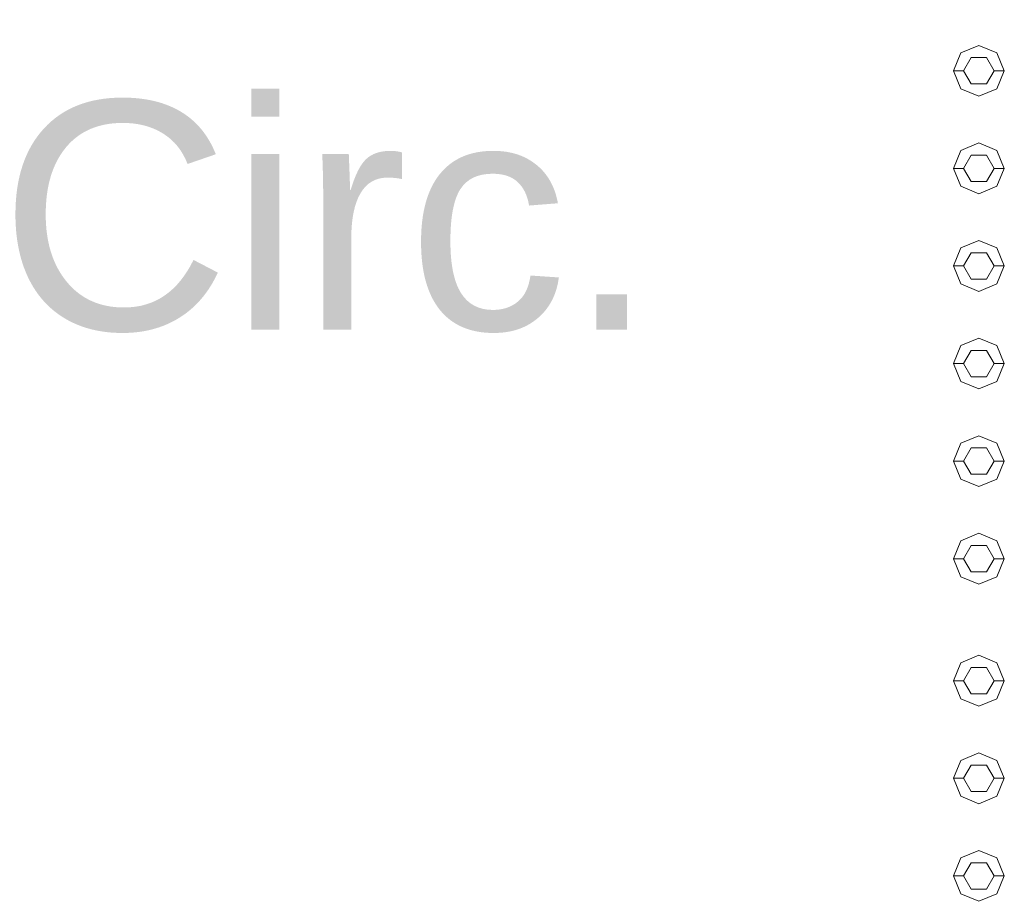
# Model space of a CAD drawing. Header units: millimetres. Extents: x 321 to 585, y -277 to 9.
# Tile 747 of 1056: x 353.409 to 354.377, y -30.262 to -29.395. Entities that reach past the tile are written whole.
import ezdxf

# ---------------------------------------------------------------- set-up
doc = ezdxf.new("R2010")
doc.units = ezdxf.units.MM
doc.header["$MEASUREMENT"] = 0
doc.linetypes.add('NULL', pattern=[0])
doc.layers.add('Ambiente-Textos', color=251, linetype='Continuous', lineweight=5)
doc.layers.add('IFC-Elemento construtivo genérico-Contorno', color=253, linetype='Continuous', lineweight=5)
doc.styles.add('Arial', font='arial.ttf')

msp = doc.modelspace()

# ---------------------------------------------------------------- linework, layer by layer
at = {"layer": 'IFC-Elemento construtivo genérico-Contorno', "lineweight": 5}
for p, q in [((354.33427, -29.42745), (354.35195, -29.42014)), ((354.35195, -29.42014), (354.36963, -29.42745)), ((354.32695, -29.44514), (354.33427, -29.42745)), ((354.33695, -29.44514), (354.34445, -29.43214)), ((354.34445, -29.43214), (354.35945, -29.43214)), ((354.35945, -29.43214), (354.36695, -29.44514)), ((354.36963, -29.42745), (354.37695, -29.44514)), ((354.32695, -29.44514), (354.33695, -29.44514)), ((354.32695, -29.44514), (354.33427, -29.46281)), ((354.33695, -29.44514), (354.34445, -29.45813)), ((354.35945, -29.45813), (354.36695, -29.44514)), ((354.36695, -29.44514), (354.37695, -29.44514)), ((354.36963, -29.46281), (354.37695, -29.44514)), ((354.34445, -29.45813), (354.35945, -29.45813)), ((354.33427, -29.46281), (354.35195, -29.47014)), ((354.35195, -29.47014), (354.36963, -29.46281)), ((354.33427, -29.52346), (354.35195, -29.51614)), ((354.35195, -29.51614), (354.36963, -29.52346)), ((354.32695, -29.54114), (354.33427, -29.52346)), ((354.33695, -29.54114), (354.34445, -29.52815)), ((354.34445, -29.52815), (354.35945, -29.52815)), ((354.35945, -29.52815), (354.36695, -29.54114)), ((354.36963, -29.52346), (354.37695, -29.54114)), ((354.32695, -29.54114), (354.33695, -29.54114)), ((354.32695, -29.54114), (354.33427, -29.55881)), ((354.33695, -29.54114), (354.34445, -29.55412)), ((354.35945, -29.55412), (354.36695, -29.54114)), ((354.36695, -29.54114), (354.37695, -29.54114)), ((354.36963, -29.55881), (354.37695, -29.54114)), ((354.34445, -29.55412), (354.35945, -29.55412)), ((354.33427, -29.55881), (354.35195, -29.56614)), ((354.35195, -29.56614), (354.36963, -29.55881)), ((354.33427, -29.61946), (354.35195, -29.61213)), ((354.35195, -29.61213), (354.36963, -29.61946)), ((354.32695, -29.63713), (354.33427, -29.61946)), ((354.33695, -29.63713), (354.34445, -29.62414)), ((354.34445, -29.62414), (354.35945, -29.62414)), ((354.35945, -29.62414), (354.36695, -29.63713)), ((354.36963, -29.61946), (354.37695, -29.63713)), ((354.32695, -29.63713), (354.33695, -29.63713)), ((354.32695, -29.63713), (354.33427, -29.65482)), ((354.33695, -29.63713), (354.34445, -29.65013)), ((354.35945, -29.65013), (354.36695, -29.63713)), ((354.36695, -29.63713), (354.37695, -29.63713)), ((354.36963, -29.65482), (354.37695, -29.63713)), ((354.33427, -29.65482), (354.35195, -29.66213)), ((354.34445, -29.65013), (354.35945, -29.65013)), ((354.35195, -29.66213), (354.36963, -29.65482)), ((354.33427, -29.71546), (354.35195, -29.70814)), ((354.35195, -29.70814), (354.36963, -29.71546)), ((354.32695, -29.73314), (354.33427, -29.71546)), ((354.33695, -29.73314), (354.34445, -29.72015)), ((354.34445, -29.72015), (354.35945, -29.72015)), ((354.35945, -29.72015), (354.36695, -29.73314)), ((354.36963, -29.71546), (354.37695, -29.73314)), ((354.32695, -29.73314), (354.33695, -29.73314)), ((354.32695, -29.73314), (354.33427, -29.75081)), ((354.33695, -29.73314), (354.34445, -29.74613)), ((354.35945, -29.74613), (354.36695, -29.73314)), ((354.36695, -29.73314), (354.37695, -29.73314)), ((354.36963, -29.75081), (354.37695, -29.73314)), ((354.33427, -29.75081), (354.35195, -29.75814)), ((354.34445, -29.74613), (354.35945, -29.74613)), ((354.35195, -29.75814), (354.36963, -29.75081)), ((354.33427, -29.81146), (354.35195, -29.80413)), ((354.35195, -29.80413), (354.36963, -29.81146)), ((354.32695, -29.82913), (354.33427, -29.81146)), ((354.33695, -29.82913), (354.34445, -29.81614)), ((354.34445, -29.81614), (354.35945, -29.81614)), ((354.35945, -29.81614), (354.36695, -29.82913)), ((354.36963, -29.81146), (354.37695, -29.82913)), ((354.32695, -29.82913), (354.33695, -29.82913)), ((354.32695, -29.82913), (354.33427, -29.84681)), ((354.33695, -29.82913), (354.34445, -29.84212)), ((354.35945, -29.84212), (354.36695, -29.82913)), ((354.36695, -29.82913), (354.37695, -29.82913)), ((354.36963, -29.84681), (354.37695, -29.82913)), ((354.33427, -29.84681), (354.35195, -29.85413)), ((354.34445, -29.84212), (354.35945, -29.84212)), ((354.35195, -29.85413), (354.36963, -29.84681)), ((354.33427, -29.90745), (354.35195, -29.90014)), ((354.35195, -29.90014), (354.36963, -29.90745)), ((354.32695, -29.92514), (354.33427, -29.90745)), ((354.33695, -29.92514), (354.34445, -29.91214)), ((354.34445, -29.91214), (354.35945, -29.91214)), ((354.35945, -29.91214), (354.36695, -29.92514)), ((354.36963, -29.90745), (354.37695, -29.92514)), ((354.32695, -29.92514), (354.33695, -29.92514)), ((354.32695, -29.92514), (354.33427, -29.94281)), ((354.33695, -29.92514), (354.34445, -29.93813)), ((354.35945, -29.93813), (354.36695, -29.92514)), ((354.36695, -29.92514), (354.37695, -29.92514)), ((354.36963, -29.94281), (354.37695, -29.92514)), ((354.33427, -29.94281), (354.35195, -29.95014)), ((354.34445, -29.93813), (354.35945, -29.93813)), ((354.35195, -29.95014), (354.36963, -29.94281)), ((354.33427, -30.02745), (354.35195, -30.02014)), ((354.35195, -30.02014), (354.36963, -30.02745)), ((354.32695, -30.04514), (354.33427, -30.02745)), ((354.33695, -30.04514), (354.34445, -30.03214)), ((354.34445, -30.03214), (354.35945, -30.03214)), ((354.35945, -30.03214), (354.36695, -30.04514)), ((354.36963, -30.02745), (354.37695, -30.04514)), ((354.32695, -30.04514), (354.33695, -30.04514)), ((354.32695, -30.04514), (354.33427, -30.06281)), ((354.33695, -30.04514), (354.34445, -30.05813)), ((354.35945, -30.05813), (354.36695, -30.04514)), ((354.36695, -30.04514), (354.37695, -30.04514)), ((354.36963, -30.06281), (354.37695, -30.04514)), ((354.34445, -30.05813), (354.35945, -30.05813)), ((354.33427, -30.06281), (354.35195, -30.07014)), ((354.35195, -30.07014), (354.36963, -30.06281)), ((354.33427, -30.12346), (354.35195, -30.11614)), ((354.35195, -30.11614), (354.36963, -30.12346)), ((354.32695, -30.14114), (354.33427, -30.12346)), ((354.33695, -30.14114), (354.34445, -30.12815)), ((354.34445, -30.12815), (354.35945, -30.12815)), ((354.35945, -30.12815), (354.36695, -30.14114)), ((354.36963, -30.12346), (354.37695, -30.14114)), ((354.32695, -30.14114), (354.33695, -30.14114)), ((354.32695, -30.14114), (354.33427, -30.15881)), ((354.33695, -30.14114), (354.34445, -30.15412)), ((354.35945, -30.15412), (354.36695, -30.14114)), ((354.36695, -30.14114), (354.37695, -30.14114)), ((354.36963, -30.15881), (354.37695, -30.14114)), ((354.33427, -30.15881), (354.35195, -30.16614)), ((354.34445, -30.15412), (354.35945, -30.15412)), ((354.35195, -30.16614), (354.36963, -30.15881)), ((354.33427, -30.21946), (354.35195, -30.21213)), ((354.35195, -30.21213), (354.36963, -30.21946)), ((354.32695, -30.23713), (354.33427, -30.21946)), ((354.33695, -30.23713), (354.34445, -30.22414)), ((354.34445, -30.22414), (354.35945, -30.22414)), ((354.35945, -30.22414), (354.36695, -30.23713)), ((354.36963, -30.21946), (354.37695, -30.23713)), ((354.32695, -30.23713), (354.33695, -30.23713)), ((354.32695, -30.23713), (354.33427, -30.25482)), ((354.33695, -30.23713), (354.34445, -30.25013)), ((354.35945, -30.25013), (354.36695, -30.23713)), ((354.36695, -30.23713), (354.37695, -30.23713)), ((354.36963, -30.25482), (354.37695, -30.23713)), ((354.33427, -30.25482), (354.35195, -30.26213)), ((354.34445, -30.25013), (354.35945, -30.25013)), ((354.35195, -30.26213), (354.36963, -30.25482))]:
    msp.add_line(p, q, dxfattribs=at)

# ---------------------------------------------------------------- texts
at = {"layer": 'Ambiente-Textos', "color": 7, "linetype": 'NULL', "lineweight": 5, "insert": (353.71158, -29.70308), "char_height": 0.225, "width": 1.3520351, "attachment_point": 8, "line_spacing_factor": 0.9, "style": 'Arial'}
msp.add_mtext('Circ.', dxfattribs=at)

doc.saveas('drawing.dxf')
